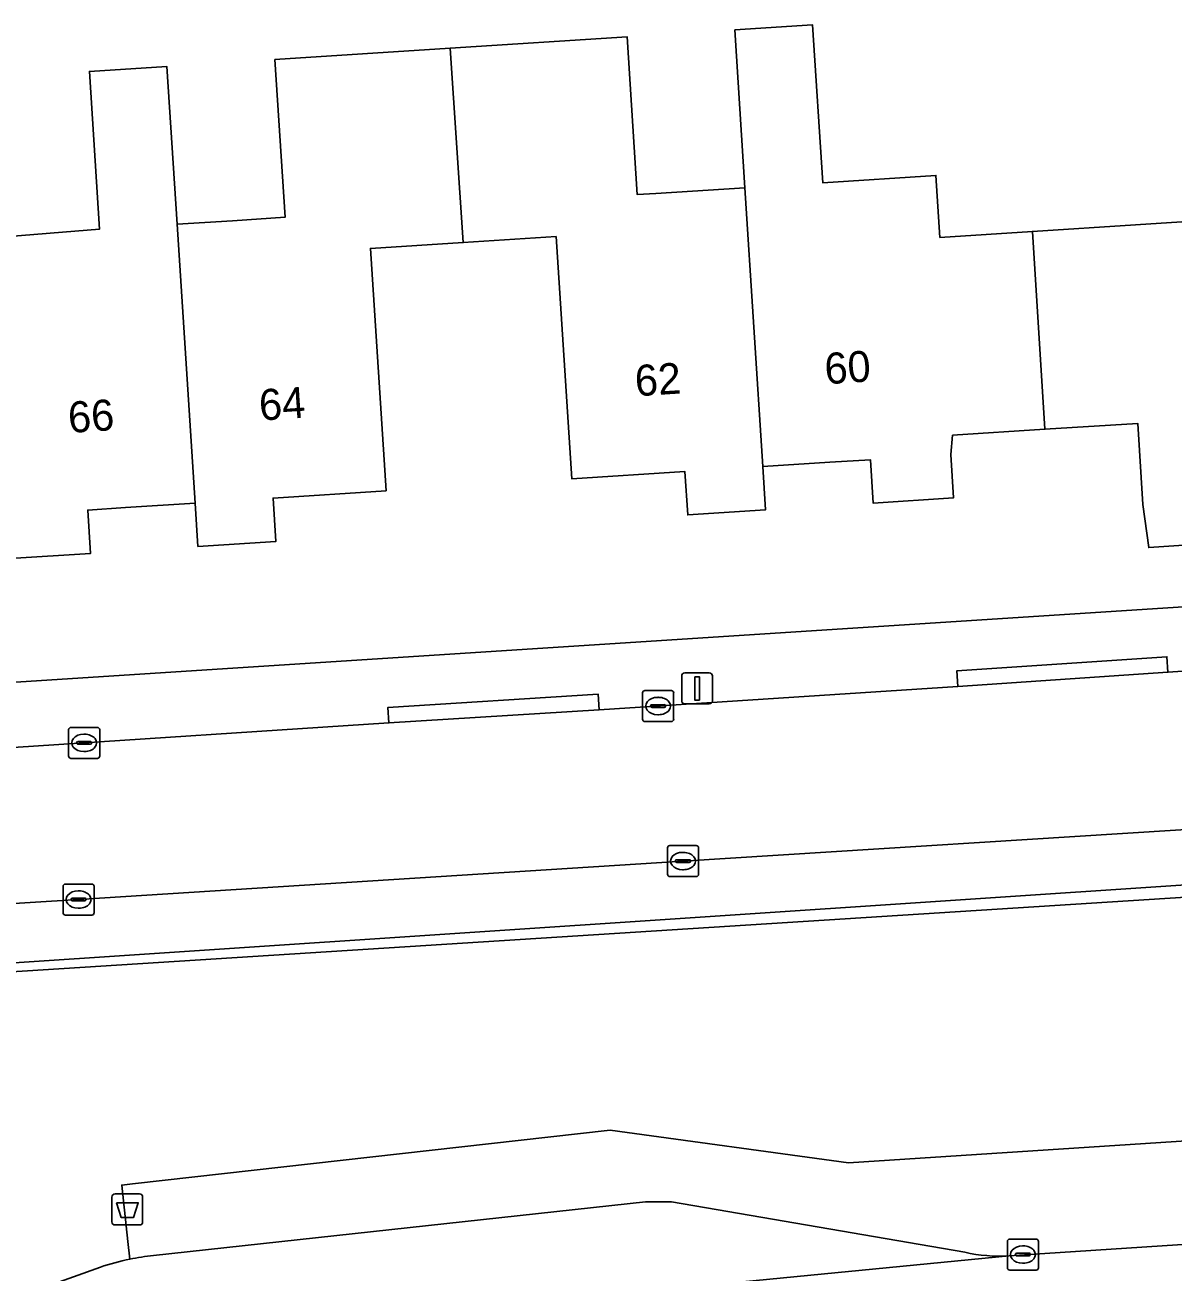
# Model space of a CAD drawing. Extents: x 159626 to 160723, y 388173 to 389416.
# Drawn here: x 160352.44 to 160389.46, y 388326.47 to 388366.67 of the extents above; entities that cross this region are included whole.
import ezdxf

# ---------------------------------------------------------------- set-up
doc = ezdxf.new("R2010")
doc.units = 0
for name, color, linetype in [('IMGEO_Afvalbak', 7, 'Continuous'), ('IMGEO_Erf', 7, 'Continuous'), ('IMGEO_Groenvoorziening', 7, 'Continuous'), ('IMGEO_Kolk', 7, 'Continuous'), ('IMGEO_Lichtmast', 7, 'Continuous'), ('IMGEO_Pand', 7, 'Continuous'), ('IMGEO_Pand_nummerreeks', 7, 'Continuous'), ('IMGEO_Parkeervlak_open', 7, 'Continuous'), ('IMGEO_Rijbaan_lokaal_gesloten', 7, 'Continuous'), ('IMGEO_Rijbaan_lokaal_open', 7, 'Continuous'), ('IMGEO_Rijbaan_regionaal_gesloten', 7, 'Continuous'), ('IMGEO_Voetpad_open', 7, 'Continuous')]:
    doc.layers.add(name, color=color, linetype=linetype)

msp = doc.modelspace()

# ---------------------------------------------------------------- linework, layer by layer
at = {"layer": 'IMGEO_Afvalbak'}
for p, q in [((160355.242, 388328.087), (160355.242, 388328.887)), ((160355.242, 388328.887), (160355.242, 388328.087)), ((160355.342, 388328.987), (160356.132, 388328.987)), ((160356.132, 388328.987), (160355.342, 388328.987)), ((160356.232, 388328.887), (160356.232, 388328.087)), ((160356.232, 388328.087), (160356.232, 388328.887)), ((160356.132, 388327.987), (160355.342, 388327.987)), ((160355.342, 388327.987), (160356.132, 388327.987))]:
    msp.add_line(p, q, dxfattribs=at)
msp.add_lwpolyline([(160355.385, 388328.701), (160356.089, 388328.701), (160355.94, 388328.231), (160355.534, 388328.231), (160355.385, 388328.701)], dxfattribs=at)
for centre, start, end in [((160355.342, 388328.887), 90, 180), ((160355.342, 388328.887), 90, 180), ((160356.132, 388328.887), 0, 90), ((160356.132, 388328.887), 360, 90), ((160355.342, 388328.087), 180, 270), ((160355.342, 388328.087), 180, 270), ((160356.132, 388328.087), 270, 0), ((160356.132, 388328.087), 270, 0)]:
    msp.add_arc(centre, 0.1, start, end, dxfattribs=at)
at = {"layer": 'IMGEO_Erf'}
for points in [[(160348.209, 388359.554), (160354.844, 388360.091), (160354.515, 388365.177), (160357.011, 388365.337), (160357.341, 388360.249), (160359.132, 388360.364), (160360.827, 388360.473), (160360.499, 388365.56), (160366.149, 388365.924), (160371.85, 388366.292), (160372.178, 388361.204), (160372.775, 388361.242), (160375.653, 388361.427), (160375.329, 388366.514), (160377.833, 388366.675), (160378.161, 388361.588), (160381.811, 388361.823), (160381.939, 388359.827), (160384.92, 388360.019), (160391.564, 388360.446)], [(160391.263, 388349.996), (160388.672, 388349.828), (160388.484, 388351.219), (160388.317, 388353.831), (160385.326, 388353.639), (160382.346, 388353.448), (160382.287, 388352.824), (160382.377, 388351.429), (160379.786, 388351.261), (160379.697, 388352.657), (160378.394, 388352.574), (160376.225, 388352.435), (160376.314, 388351.039), (160373.807, 388350.877), (160373.717, 388352.276), (160370.067, 388352.044), (160369.563, 388359.854), (160366.572, 388359.661), (160363.578, 388359.468), (160364.081, 388351.657), (160360.439, 388351.422), (160360.529, 388350.024), (160358.015, 388349.863), (160357.924, 388351.26), (160355.677, 388351.115), (160354.462, 388351.035), (160354.551, 388349.639), (160351.957, 388349.471)], [(160349.131, 388345.29), (160389.96, 388347.928), (160437.814, 388351.02)]]:
    msp.add_lwpolyline(points, dxfattribs=at)
at = {"layer": 'IMGEO_Groenvoorziening'}
for points in [[(160394.441, 388331.706), (160393.947, 388338.809), (160390.545, 388338.593), (160278.645, 388331.479)], [(160355.899, 388329.309), (160371.306, 388331.042), (160378.988, 388329.988), (160392.7, 388330.877), (160393.698, 388330.938)], [(160355.817, 388326.885), (160355.756, 388327.455), (160355.559, 388329.272), (160355.899, 388329.309)], [(160343.242, 388322.473), (160354.869, 388326.625)]]:
    msp.add_lwpolyline(points, dxfattribs=at)
msp.add_arc((160357.234, 388319.859), 7.168, 101.4049, 109.269, dxfattribs=at)
at = {"layer": 'IMGEO_Kolk'}
for p, q in [((160372.428, 388345.218), (160373.28, 388345.218)), ((160372.353, 388344.292), (160372.353, 388345.144)), ((160372.841, 388344.998), (160372.866, 388344.998)), ((160373.354, 388345.144), (160373.354, 388344.292)), ((160372.612, 388344.712), (160372.612, 388344.724)), ((160373.05, 388344.675), (160372.652, 388344.675)), ((160372.655, 388344.761), (160373.053, 388344.761)), ((160372.864, 388344.438), (160372.839, 388344.438)), ((160373.096, 388344.724), (160373.096, 388344.712)), ((160353.92, 388344.03), (160354.772, 388344.03)), ((160373.28, 388344.218), (160372.428, 388344.218)), ((160353.845, 388343.104), (160353.845, 388343.956)), ((160354.333, 388343.81), (160354.358, 388343.81)), ((160354.846, 388343.956), (160354.846, 388343.104)), ((160354.104, 388343.524), (160354.104, 388343.536)), ((160354.542, 388343.487), (160354.144, 388343.487)), ((160354.147, 388343.573), (160354.545, 388343.573)), ((160354.356, 388343.25), (160354.331, 388343.25)), ((160354.588, 388343.536), (160354.588, 388343.524)), ((160354.772, 388343.03), (160353.92, 388343.03)), ((160373.155, 388339.294), (160373.155, 388340.146)), ((160373.23, 388340.22), (160374.082, 388340.22)), ((160373.643, 388340), (160373.668, 388340)), ((160374.156, 388340.146), (160374.156, 388339.294)), ((160373.414, 388339.714), (160373.414, 388339.726)), ((160373.852, 388339.677), (160373.454, 388339.677)), ((160373.457, 388339.763), (160373.855, 388339.763)), ((160373.898, 388339.726), (160373.898, 388339.714)), ((160374.082, 388339.22), (160373.23, 388339.22)), ((160373.666, 388339.44), (160373.641, 388339.44)), ((160353.665, 388338.053), (160353.665, 388338.905)), ((160353.74, 388338.979), (160354.592, 388338.979)), ((160354.666, 388338.905), (160354.666, 388338.053)), ((160353.924, 388338.473), (160353.924, 388338.485)), ((160354.362, 388338.436), (160353.964, 388338.436)), ((160353.967, 388338.522), (160354.365, 388338.522)), ((160354.153, 388338.759), (160354.178, 388338.759)), ((160354.408, 388338.485), (160354.408, 388338.473)), ((160354.592, 388337.979), (160353.74, 388337.979)), ((160354.176, 388338.199), (160354.151, 388338.199)), ((160384.191, 388327.533), (160385.043, 388327.533)), ((160384.116, 388326.607), (160384.116, 388327.459)), ((160384.604, 388327.313), (160384.629, 388327.313)), ((160385.117, 388327.459), (160385.117, 388326.607)), ((160384.375, 388327.027), (160384.375, 388327.039)), ((160384.813, 388326.99), (160384.415, 388326.99)), ((160384.418, 388327.076), (160384.816, 388327.076)), ((160384.627, 388326.753), (160384.602, 388326.753)), ((160384.859, 388327.039), (160384.859, 388327.027)), ((160385.043, 388326.533), (160384.191, 388326.533))]:
    msp.add_line(p, q, dxfattribs=at)
for points in [[(160372.428, 388345.218), (160373.28, 388345.218)], [(160372.353, 388344.292), (160372.353, 388345.144)], [(160373.354, 388345.144), (160373.354, 388344.292)], [(160353.92, 388344.03), (160354.772, 388344.03)], [(160373.28, 388344.218), (160372.428, 388344.218)], [(160353.845, 388343.104), (160353.845, 388343.956)], [(160354.846, 388343.956), (160354.846, 388343.104)], [(160354.772, 388343.03), (160353.92, 388343.03)], [(160373.155, 388339.294), (160373.155, 388340.146)], [(160373.23, 388340.22), (160374.082, 388340.22)], [(160374.156, 388340.146), (160374.156, 388339.294)], [(160374.082, 388339.22), (160373.23, 388339.22)], [(160353.665, 388338.053), (160353.665, 388338.905)], [(160353.74, 388338.979), (160354.592, 388338.979)], [(160354.666, 388338.905), (160354.666, 388338.053)], [(160354.592, 388337.979), (160353.74, 388337.979)], [(160384.191, 388327.533), (160385.043, 388327.533)], [(160384.116, 388326.607), (160384.116, 388327.459)], [(160385.117, 388327.459), (160385.117, 388326.607)], [(160385.043, 388326.533), (160384.191, 388326.533)]]:
    msp.add_lwpolyline(points, dxfattribs=at)
for centre, radius, start, end in [((160372.43, 388345.142), 0.0765, 91.552, 178.448), ((160372.43, 388345.142), 0.0765, 91.552, 178.448), ((160373.278, 388345.142), 0.0765, 1.552, 88.448), ((160373.278, 388345.142), 0.0765, 1.552, 88.448), ((160372.652, 388344.721), 0.0403, 85.8775, 175.7526), ((160372.649, 388344.711), 0.0366, 178.938, 274.7102), ((160373.053, 388344.718), 0.043, 264.8664, 352.4533), ((160373.057, 388344.723), 0.0386, 1.7309, 96.639), ((160353.922, 388343.954), 0.0765, 91.552, 178.448), ((160353.922, 388343.954), 0.0765, 91.552, 178.448), ((160354.77, 388343.954), 0.0765, 1.552, 88.448), ((160354.77, 388343.954), 0.0765, 1.552, 88.448), ((160372.43, 388344.294), 0.0765, 181.552, 268.448), ((160372.43, 388344.294), 0.0765, 181.552, 268.448), ((160373.278, 388344.294), 0.0765, 271.552, 358.448), ((160373.278, 388344.294), 0.0765, 271.552, 358.448), ((160354.144, 388343.533), 0.0403, 85.8775, 175.7526), ((160354.141, 388343.523), 0.0366, 178.938, 274.7102), ((160354.545, 388343.53), 0.043, 264.8664, 352.4533), ((160354.549, 388343.535), 0.0386, 1.7309, 96.639), ((160353.922, 388343.106), 0.0765, 181.552, 268.448), ((160353.922, 388343.106), 0.0765, 181.552, 268.448), ((160354.77, 388343.106), 0.0765, 271.552, 358.448), ((160354.77, 388343.106), 0.0765, 271.552, 358.448), ((160373.232, 388340.144), 0.0765, 91.552, 178.448), ((160373.232, 388340.144), 0.0765, 91.552, 178.448), ((160374.08, 388340.144), 0.0765, 1.552, 88.448), ((160374.08, 388340.144), 0.0765, 1.552, 88.448), ((160373.454, 388339.723), 0.0403, 85.8775, 175.7526), ((160373.451, 388339.713), 0.0366, 178.938, 274.7102), ((160373.855, 388339.72), 0.043, 264.8664, 352.4533), ((160373.859, 388339.725), 0.0386, 1.7309, 96.639), ((160373.232, 388339.296), 0.0765, 181.552, 268.448), ((160373.232, 388339.296), 0.0765, 181.552, 268.448), ((160374.08, 388339.296), 0.0765, 271.552, 358.448), ((160374.08, 388339.296), 0.0765, 271.552, 358.448), ((160353.742, 388338.903), 0.0765, 91.552, 178.448), ((160353.742, 388338.903), 0.0765, 91.552, 178.448), ((160354.59, 388338.903), 0.0765, 1.552, 88.448), ((160354.59, 388338.903), 0.0765, 1.552, 88.448), ((160353.964, 388338.482), 0.0403, 85.8775, 175.7526), ((160353.961, 388338.472), 0.0366, 178.938, 274.7102), ((160354.365, 388338.479), 0.043, 264.8664, 352.4533), ((160354.369, 388338.484), 0.0386, 1.7309, 96.639), ((160353.742, 388338.055), 0.0765, 181.552, 268.448), ((160353.742, 388338.055), 0.0765, 181.552, 268.448), ((160354.59, 388338.055), 0.0765, 271.552, 358.448), ((160354.59, 388338.055), 0.0765, 271.552, 358.448), ((160384.193, 388327.457), 0.0765, 91.552, 178.448), ((160384.193, 388327.457), 0.0765, 91.552, 178.448), ((160385.041, 388327.457), 0.0765, 1.552, 88.448), ((160385.041, 388327.457), 0.0765, 1.552, 88.448), ((160384.415, 388327.036), 0.0403, 85.8775, 175.7526), ((160384.412, 388327.026), 0.0366, 178.938, 274.7102), ((160384.816, 388327.033), 0.043, 264.8664, 352.4533), ((160384.82, 388327.038), 0.0386, 1.7309, 96.639), ((160384.193, 388326.609), 0.0765, 181.552, 268.448), ((160384.193, 388326.609), 0.0765, 181.552, 268.448), ((160385.041, 388326.609), 0.0765, 271.552, 358.448), ((160385.041, 388326.609), 0.0765, 271.552, 358.448)]:
    msp.add_arc(centre, radius, start, end, dxfattribs=at)
for centre, major_axis, ratio, start_param, end_param in [((160372.84, 388344.718), (-0.387, 0.002), 0.722429, 4.712389, 7.853982), ((160372.865, 388344.718), (-0.39, 0.002), 0.717154, 1.570796, 4.712389), ((160354.332, 388343.53), (-0.387, 0.002), 0.722429, 4.712389, 7.853982), ((160354.357, 388343.53), (-0.39, 0.002), 0.717154, 1.570796, 4.712389), ((160373.642, 388339.72), (-0.387, 0.002), 0.722429, 4.712389, 7.853982), ((160373.667, 388339.72), (-0.39, 0.002), 0.717154, 1.570796, 4.712389), ((160354.152, 388338.479), (-0.387, 0.002), 0.722429, 4.712389, 7.853982), ((160354.177, 388338.479), (-0.39, 0.002), 0.717154, 1.570796, 4.712389), ((160384.603, 388327.033), (-0.387, 0.002), 0.722429, 4.712389, 7.853982), ((160384.628, 388327.033), (-0.39, 0.002), 0.717154, 1.570796, 4.712389)]:
    msp.add_ellipse(centre, major_axis=major_axis, ratio=ratio, start_param=start_param, end_param=end_param, dxfattribs=at)
at = {"layer": 'IMGEO_Lichtmast'}
for p, q in [((160373.613, 388344.886), (160373.613, 388345.686)), ((160373.613, 388345.686), (160373.613, 388344.886)), ((160373.713, 388345.786), (160374.503, 388345.786)), ((160374.503, 388345.786), (160373.713, 388345.786)), ((160374.603, 388345.686), (160374.603, 388344.886)), ((160374.603, 388344.886), (160374.603, 388345.686)), ((160374.503, 388344.786), (160373.713, 388344.786)), ((160373.713, 388344.786), (160374.503, 388344.786))]:
    msp.add_line(p, q, dxfattribs=at)
msp.add_lwpolyline([(160374.033, 388345.661), (160374.183, 388345.661), (160374.183, 388344.911), (160374.033, 388344.911), (160374.033, 388345.661)], dxfattribs=at)
for centre, start, end in [((160373.713, 388345.686), 90, 180), ((160373.713, 388345.686), 90, 180), ((160374.503, 388345.686), 0, 90), ((160374.503, 388345.686), 360, 90), ((160373.713, 388344.886), 180, 270), ((160373.713, 388344.886), 180, 270), ((160374.503, 388344.886), 270, 0), ((160374.503, 388344.886), 270, 0)]:
    msp.add_arc(centre, 0.1, start, end, dxfattribs=at)
at = {"layer": 'IMGEO_Pand'}
for points in [[(160384.92, 388360.019), (160381.939, 388359.827), (160381.811, 388361.823), (160378.161, 388361.588), (160377.833, 388366.675), (160375.329, 388366.514), (160375.653, 388361.427), (160376.225, 388352.435), (160378.394, 388352.574), (160379.697, 388352.657), (160379.786, 388351.261), (160382.377, 388351.429), (160382.287, 388352.824), (160382.346, 388353.448), (160385.326, 388353.639)], [(160375.653, 388361.427), (160372.775, 388361.242), (160372.178, 388361.204), (160371.85, 388366.292), (160366.149, 388365.924), (160366.572, 388359.661), (160369.563, 388359.854), (160370.067, 388352.044), (160373.717, 388352.276), (160373.807, 388350.877), (160376.314, 388351.039), (160376.225, 388352.435)], [(160363.578, 388359.468), (160366.572, 388359.661), (160366.149, 388365.924), (160360.499, 388365.56), (160360.827, 388360.473), (160359.132, 388360.364), (160357.341, 388360.249), (160357.924, 388351.26), (160358.015, 388349.863), (160360.529, 388350.024), (160360.439, 388351.422), (160364.081, 388351.657)], [(160357.341, 388360.249), (160357.011, 388365.337), (160354.515, 388365.177), (160354.844, 388360.091), (160348.209, 388359.554), (160348.293, 388358.261), (160348.615, 388353.271), (160351.599, 388353.463), (160351.766, 388350.86), (160351.866, 388350.866), (160351.957, 388349.471), (160354.551, 388349.639), (160354.462, 388351.035), (160355.677, 388351.115), (160357.924, 388351.26)], [(160394.054, 388360.605), (160394.156, 388360.612), (160393.828, 388365.7), (160393.723, 388365.693), (160391.236, 388365.534), (160391.564, 388360.446), (160384.92, 388360.019), (160385.326, 388353.639), (160388.317, 388353.831), (160388.484, 388351.219), (160388.672, 388349.828), (160391.263, 388349.996), (160391.174, 388351.392), (160392.208, 388351.459), (160394.638, 388351.615)]]:
    msp.add_lwpolyline(points, close=True, dxfattribs=at)
at = {"layer": 'IMGEO_Parkeervlak_open'}
for points in [[(160393.502, 388340.981), (160391.07, 388340.815), (160373.652, 388339.721), (160354.162, 388338.48), (160333.018, 388337.172), (160313.523, 388335.939), (160295.034, 388334.739), (160277.03, 388333.628), (160275.549, 388333.506)], [(160278.438, 388331.908), (160309.462, 388333.599), (160390.519, 388339), (160391.029, 388339.034)]]:
    msp.add_lwpolyline(points, dxfattribs=at)
at = {"layer": 'IMGEO_Rijbaan_lokaal_gesloten'}
for points in [[(160382.741, 388327.106), (160373.284, 388328.728), (160372.45, 388328.732), (160356.577, 388326.999)], [(160373.808, 388325.977), (160384.175, 388326.99)], [(160354.869, 388326.625), (160343.242, 388322.473)]]:
    msp.add_lwpolyline(points, dxfattribs=at)
for centre, radius, start, end in [((160357.234, 388319.859), 7.168, 101.4049, 109.269), ((160357.287, 388319.674), 7.36, 95.538, 101.5235), ((160383.872, 388332.164), 5.183, 257.3977, 273.3528)]:
    msp.add_arc(centre, radius, start, end, dxfattribs=at)
at = {"layer": 'IMGEO_Rijbaan_lokaal_open'}
msp.add_lwpolyline([(160333.018, 388337.172), (160354.162, 388338.48), (160373.652, 388339.721), (160391.07, 388340.815), (160393.502, 388340.981), (160394.33, 388341.044), (160397.011, 388341.212), (160397.667, 388341.259), (160412.561, 388342.181), (160432.068, 388343.36), (160439.893, 388343.883), (160439.541, 388349.019), (160425.779, 388348.13), (160418.998, 388347.671), (160407.535, 388346.951), (160400.759, 388346.511), (160390.09, 388345.858), (160389.293, 388345.809), (160382.517, 388345.349), (160370.956, 388344.596), (160364.171, 388344.172), (160352.061, 388343.382)], dxfattribs=at)
at = {"layer": 'IMGEO_Rijbaan_regionaal_gesloten'}
msp.add_lwpolyline([(160498.569, 388330.843), (160501.711, 388331.041), (160501.552, 388334.526), (160482.533, 388333.323), (160431.58, 388330.029), (160416.129, 388329.131), (160403.258, 388328.243), (160402.405, 388328.188), (160398.382, 388327.927), (160391.245, 388327.456), (160384.175, 388326.99), (160373.808, 388325.977), (160353.994, 388323.671), (160342.589, 388322.211), (160341.716, 388322.099)], dxfattribs=at)
at = {"layer": 'IMGEO_Voetpad_open'}
for points in [[(160442.014, 388350.988), (160441.998, 388351.273), (160437.814, 388351.02), (160389.96, 388347.928), (160349.131, 388345.29), (160347.594, 388345.191), (160272.851, 388340.361), (160268.041, 388339.984)], [(160352.061, 388343.382), (160364.171, 388344.172), (160364.14, 388344.671), (160370.925, 388345.095), (160370.956, 388344.596), (160382.517, 388345.349), (160382.484, 388345.847), (160389.26, 388346.307), (160389.293, 388345.809), (160390.09, 388345.858), (160400.759, 388346.511), (160400.727, 388347.009), (160407.503, 388347.449), (160407.535, 388346.951), (160418.998, 388347.671), (160418.965, 388348.169), (160425.746, 388348.628), (160425.779, 388348.13), (160439.541, 388349.019), (160442.162, 388349.188), (160442.014, 388350.988)], [(160278.645, 388331.479), (160390.545, 388338.593), (160393.947, 388338.809), (160397.13, 388338.982), (160437.971, 388341.554), (160439.719, 388343.519), (160451.214, 388344.256), (160452.877, 388342.587), (160489.377, 388344.926)], [(160391.029, 388339.034), (160390.519, 388339), (160309.462, 388333.599), (160278.438, 388331.908)], [(160384.175, 388326.99), (160391.245, 388327.456), (160398.382, 388327.927), (160398.351, 388328.428), (160402.374, 388328.686), (160402.405, 388328.188), (160403.258, 388328.243), (160403.067, 388331.305)], [(160393.698, 388330.938), (160392.7, 388330.877), (160378.988, 388329.988), (160371.306, 388331.042), (160355.899, 388329.309), (160355.559, 388329.272), (160355.756, 388327.455), (160355.817, 388326.885)], [(160356.577, 388326.999), (160372.45, 388328.732), (160373.284, 388328.728), (160382.741, 388327.106)]]:
    msp.add_lwpolyline(points, dxfattribs=at)
for points in [[(160382.517, 388345.349), (160389.293, 388345.809), (160389.26, 388346.307), (160382.484, 388345.847)], [(160364.171, 388344.172), (160370.956, 388344.596), (160370.925, 388345.095), (160364.14, 388344.671)]]:
    msp.add_lwpolyline(points, close=True, dxfattribs=at)
for centre, radius, start, end in [((160357.287, 388319.674), 7.36, 95.538, 101.5235), ((160383.872, 388332.164), 5.183, 257.3977, 273.3528)]:
    msp.add_arc(centre, radius, start, end, dxfattribs=at)

# ---------------------------------------------------------------- texts
at = {"layer": 'IMGEO_Pand_nummerreeks'}
for s, rotation, p in [('60', 3.6497, (160378.25, 388355.091)), ('62', 3.6497, (160372.134, 388354.701)), ('64', 3.7013, (160360.015, 388353.919)), ('66', 3.7013, (160353.857, 388353.52))]:
    msp.add_text(s, height=1, rotation=rotation, dxfattribs=at).set_placement(p)

doc.saveas('drawing.dxf')
